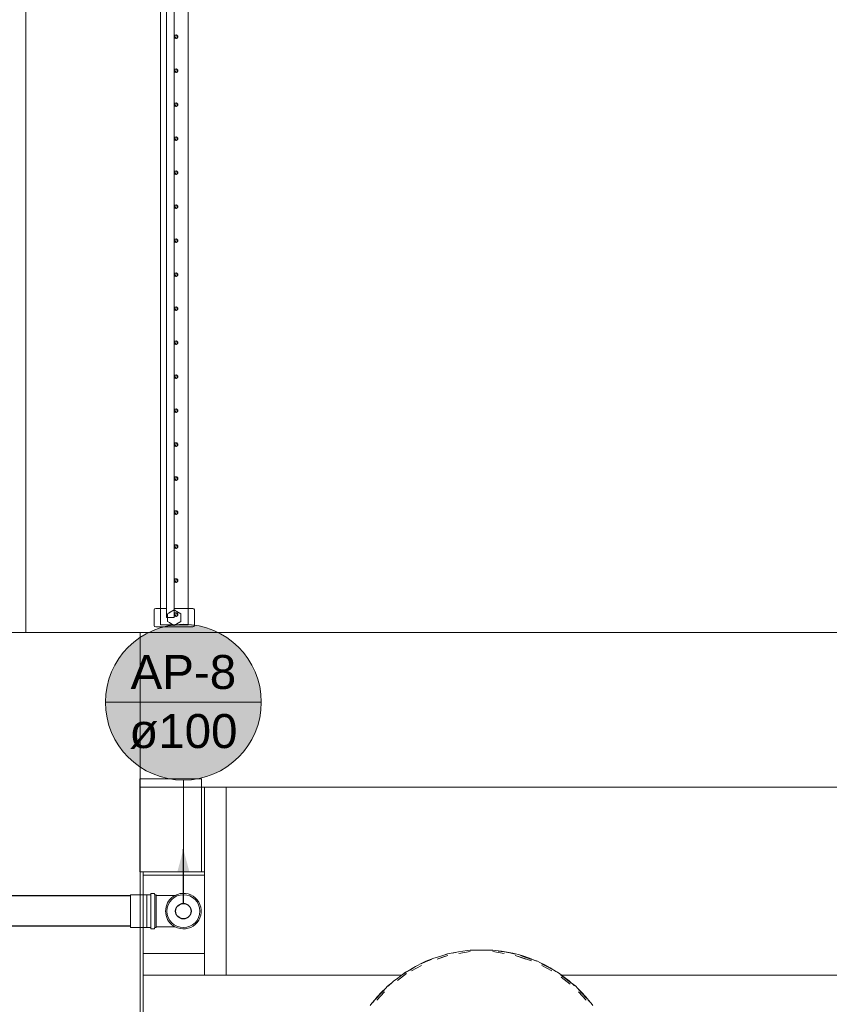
# Model space of a CAD drawing. Header units: millimetres. Extents: x -261 to 187, y -214 to 106.
# Tile 939 of 1056: x -218.67 to -216.05, y 20.35 to 23.55. Entities that reach past the tile are written whole.
import ezdxf

# ---------------------------------------------------------------- set-up
doc = ezdxf.new("R2010")
doc.units = ezdxf.units.MM
doc.header["$LTSCALE"] = 0.005
doc.header["$MEASUREMENT"] = 0
doc.linetypes.add('NULL', pattern=[0])
for name, color, linetype, lineweight in [('AP-Condutos', 4, 'Continuous', 25), ('AP-Indicação coluna', 5, 'Continuous', 13), ('IFC-Corrimão-Contorno', 9, 'Continuous', 5), ('IFC-Elemento de mobília-Contorno', 9, 'Continuous', 5), ('IFC-Laje-Contorno', 9, 'Continuous', 5), ('IFC-Parede padrão-Contorno', 9, 'Continuous', 5), ('IFC-Pilar-Contorno', 9, 'Continuous', 5), ('Simbolos', 5, 'Continuous', 20), ('Simbolos_int', 174, 'Continuous', 5)]:
    doc.layers.add(name, color=color, linetype=linetype, lineweight=lineweight)
doc.styles.add('Arial', font='arial.ttf')

msp = doc.modelspace()

# ---------------------------------------------------------------- hatches: boundary and pattern name
at = {"layer": 'AP-Condutos', "linetype": 'Continuous'}
msp.add_hatch(color=151, dxfattribs=at).paths.add_polyline_path([(-218.1433, 20.8564), (-218.1627, 20.7838), (-218.1238, 20.7838)])
at = {"layer": 'AP-Indicação coluna', "linetype": 'Continuous'}
msp.add_hatch(color=161, dxfattribs=at).paths.add_polyline_path([(-217.8907, 21.3334), (-217.8917, 21.3554), (-217.8946, 21.3772), (-217.8993, 21.3987), (-217.9059, 21.4198), (-217.9144, 21.4401), (-217.9246, 21.4597), (-217.9364, 21.4782), (-217.9498, 21.4957), (-217.9647, 21.512), (-217.9809, 21.5269), (-217.9984, 21.5403), (-218.017, 21.5521), (-218.0366, 21.5623), (-218.0569, 21.5707), (-218.0779, 21.5773), (-218.0994, 21.5821), (-218.1213, 21.585), (-218.1433, 21.586), (-218.1653, 21.585), (-218.1872, 21.5821), (-218.2087, 21.5773), (-218.2297, 21.5707), (-218.25, 21.5623), (-218.2696, 21.5521), (-218.2882, 21.5403), (-218.3057, 21.5269), (-218.3219, 21.512), (-218.3368, 21.4957), (-218.3502, 21.4782), (-218.362, 21.4597), (-218.3722, 21.4401), (-218.3806, 21.4198), (-218.3873, 21.3987), (-218.392, 21.3772), (-218.3949, 21.3554), (-218.3959, 21.3334), (-218.3949, 21.3114), (-218.392, 21.2895), (-218.3873, 21.268), (-218.3806, 21.247), (-218.3722, 21.2266), (-218.362, 21.2071), (-218.3502, 21.1885), (-218.3368, 21.171), (-218.3219, 21.1548), (-218.3057, 21.1399), (-218.2882, 21.1265), (-218.2696, 21.1146), (-218.25, 21.1045), (-218.2297, 21.096), (-218.2087, 21.0894), (-218.1872, 21.0846), (-218.1653, 21.0817), (-218.1433, 21.0808), (-218.1213, 21.0817), (-218.0994, 21.0846), (-218.0779, 21.0894), (-218.0569, 21.096), (-218.0366, 21.1045), (-218.017, 21.1146), (-217.9984, 21.1265), (-217.9809, 21.1399), (-217.9647, 21.1548), (-217.9498, 21.171), (-217.9364, 21.1885), (-217.9246, 21.2071), (-217.9144, 21.2266), (-217.9059, 21.247), (-217.8993, 21.268), (-217.8946, 21.2895), (-217.8917, 21.3114)])

# ---------------------------------------------------------------- linework, layer by layer
at = {"layer": 'AP-Condutos'}
for p, q in [((-218.3147, 20.7051), (-221.9784, 20.7051)), ((-218.3147, 20.6069), (-221.9784, 20.6069))]:
    msp.add_line(p, q, dxfattribs=at)
msp.add_lwpolyline([(-218.1433, 20.681), (-218.1433, 20.8564)], dxfattribs=at)
msp.add_circle((-218.1433, 20.656), 0.025, dxfattribs=at)
at = {"layer": 'AP-Indicação coluna'}
for p, q in [((-218.3959, 21.3334), (-217.8907, 21.3334)), ((-218.1433, 21.0808), (-218.1433, 20.7137))]:
    msp.add_line(p, q, dxfattribs=at)
msp.add_circle((-218.1433, 21.3334), 0.2526, dxfattribs=at)
msp.add_circle((-218.1433, 21.3334), 0.2526, dxfattribs=at)
at = {"layer": 'IFC-Corrimão-Contorno', "lineweight": 5}
for p, q in [((-218.1979, 21.6075), (-218.1979, 25.573)), ((-218.1728, 21.6075), (-218.1728, 25.5951)), ((-218.1728, 23.4911), (-218.1698, 23.4963)), ((-218.1717, 23.4932), (-218.1698, 23.4963)), ((-218.1706, 23.4949), (-218.1668, 23.4971)), ((-218.1698, 23.4963), (-218.1638, 23.4963)), ((-218.1698, 23.4963), (-218.1675, 23.4963)), ((-218.1675, 23.4963), (-218.1638, 23.4963)), ((-218.1668, 23.4971), (-218.1621, 23.4889)), ((-218.1668, 23.4971), (-218.163, 23.4949)), ((-218.1638, 23.4963), (-218.1608, 23.4911)), ((-218.1638, 23.4963), (-218.162, 23.4932)), ((-218.1728, 23.4911), (-218.1717, 23.4932)), ((-218.1728, 23.4911), (-218.1698, 23.4859)), ((-218.1728, 23.4911), (-218.171, 23.4879)), ((-218.172, 23.4941), (-218.1706, 23.4949)), ((-218.172, 23.4941), (-218.1716, 23.4933)), ((-218.172, 23.4925), (-218.172, 23.4941)), ((-218.172, 23.4897), (-218.172, 23.4925)), ((-218.172, 23.4881), (-218.172, 23.4897)), ((-218.172, 23.4881), (-218.1706, 23.4873)), ((-218.1716, 23.4933), (-218.1668, 23.4851)), ((-218.171, 23.4879), (-218.1698, 23.4859)), ((-218.1706, 23.4873), (-218.1668, 23.4851)), ((-218.1698, 23.4859), (-218.1638, 23.4859)), ((-218.1698, 23.4859), (-218.1675, 23.4859)), ((-218.1675, 23.4859), (-218.1638, 23.4859)), ((-218.1668, 23.4851), (-218.163, 23.4873)), ((-218.1638, 23.4859), (-218.1627, 23.4879)), ((-218.163, 23.4949), (-218.1616, 23.4941)), ((-218.163, 23.4873), (-218.1616, 23.4881)), ((-218.1627, 23.4879), (-218.1608, 23.4911)), ((-218.1621, 23.4889), (-218.1616, 23.4881)), ((-218.162, 23.4932), (-218.1608, 23.4911)), ((-218.1616, 23.4925), (-218.1616, 23.4941)), ((-218.1616, 23.4897), (-218.1616, 23.4925)), ((-218.1616, 23.4881), (-218.1616, 23.4897)), ((-218.1728, 23.3809), (-218.1698, 23.3861)), ((-218.1728, 23.3809), (-218.1717, 23.3829)), ((-218.1728, 23.3809), (-218.1698, 23.3757)), ((-218.1728, 23.3809), (-218.171, 23.3777)), ((-218.172, 23.3839), (-218.1706, 23.3847)), ((-218.172, 23.3839), (-218.1716, 23.3831)), ((-218.172, 23.3823), (-218.172, 23.3839)), ((-218.172, 23.3795), (-218.172, 23.3823)), ((-218.172, 23.3779), (-218.172, 23.3795)), ((-218.172, 23.3779), (-218.1706, 23.3771)), ((-218.1717, 23.3829), (-218.1698, 23.3861)), ((-218.1716, 23.3831), (-218.1668, 23.3749)), ((-218.171, 23.3777), (-218.1698, 23.3757)), ((-218.1706, 23.3847), (-218.1668, 23.3869)), ((-218.1706, 23.3771), (-218.1668, 23.3749)), ((-218.1698, 23.3861), (-218.1638, 23.3861)), ((-218.1698, 23.3861), (-218.1675, 23.3861)), ((-218.1698, 23.3757), (-218.1638, 23.3757)), ((-218.1698, 23.3757), (-218.1675, 23.3757)), ((-218.1675, 23.3861), (-218.1638, 23.3861)), ((-218.1675, 23.3757), (-218.1638, 23.3757)), ((-218.1668, 23.3869), (-218.1621, 23.3787)), ((-218.1668, 23.3869), (-218.163, 23.3847)), ((-218.1668, 23.3749), (-218.163, 23.3771)), ((-218.1638, 23.3861), (-218.1608, 23.3809)), ((-218.1638, 23.3861), (-218.162, 23.3829)), ((-218.1638, 23.3757), (-218.1627, 23.3777)), ((-218.163, 23.3847), (-218.1616, 23.3839)), ((-218.163, 23.3771), (-218.1616, 23.3779)), ((-218.1627, 23.3777), (-218.1608, 23.3809)), ((-218.1621, 23.3787), (-218.1616, 23.3779)), ((-218.162, 23.3829), (-218.1608, 23.3809)), ((-218.1616, 23.3823), (-218.1616, 23.3839)), ((-218.1616, 23.3795), (-218.1616, 23.3823)), ((-218.1616, 23.3779), (-218.1616, 23.3795)), ((-218.1728, 23.2707), (-218.1698, 23.2759)), ((-218.1728, 23.2707), (-218.1717, 23.2727)), ((-218.172, 23.2737), (-218.1706, 23.2745)), ((-218.172, 23.2737), (-218.1716, 23.2729)), ((-218.172, 23.2721), (-218.172, 23.2737)), ((-218.172, 23.2693), (-218.172, 23.2721)), ((-218.1717, 23.2727), (-218.1698, 23.2759)), ((-218.1716, 23.2729), (-218.1668, 23.2647)), ((-218.1706, 23.2745), (-218.1668, 23.2767)), ((-218.1698, 23.2759), (-218.1638, 23.2759)), ((-218.1698, 23.2759), (-218.1675, 23.2759)), ((-218.1675, 23.2759), (-218.1638, 23.2759)), ((-218.1668, 23.2767), (-218.1621, 23.2685)), ((-218.1668, 23.2767), (-218.163, 23.2745)), ((-218.1638, 23.2759), (-218.1608, 23.2707)), ((-218.1638, 23.2759), (-218.162, 23.2727)), ((-218.163, 23.2745), (-218.1616, 23.2737)), ((-218.162, 23.2727), (-218.1608, 23.2707)), ((-218.1616, 23.2721), (-218.1616, 23.2737)), ((-218.1616, 23.2693), (-218.1616, 23.2721)), ((-218.1728, 23.2707), (-218.1698, 23.2655)), ((-218.1728, 23.2707), (-218.171, 23.2675)), ((-218.172, 23.2677), (-218.172, 23.2693)), ((-218.172, 23.2677), (-218.1706, 23.2669)), ((-218.171, 23.2675), (-218.1698, 23.2655)), ((-218.1706, 23.2669), (-218.1668, 23.2647)), ((-218.1698, 23.2655), (-218.1638, 23.2655)), ((-218.1698, 23.2655), (-218.1675, 23.2655)), ((-218.1675, 23.2655), (-218.1638, 23.2655)), ((-218.1668, 23.2647), (-218.163, 23.2669)), ((-218.1638, 23.2655), (-218.1627, 23.2675)), ((-218.163, 23.2669), (-218.1616, 23.2677)), ((-218.1627, 23.2674), (-218.1608, 23.2707)), ((-218.1627, 23.2674), (-218.1621, 23.2684)), ((-218.1621, 23.2685), (-218.1616, 23.2677)), ((-218.1616, 23.2677), (-218.1616, 23.2693)), ((-218.1728, 23.1605), (-218.1698, 23.1657)), ((-218.1728, 23.1605), (-218.1717, 23.1625)), ((-218.1728, 23.1605), (-218.1698, 23.1553)), ((-218.1728, 23.1605), (-218.171, 23.1573)), ((-218.172, 23.1635), (-218.1706, 23.1643)), ((-218.172, 23.1635), (-218.1716, 23.1627)), ((-218.172, 23.1619), (-218.172, 23.1635)), ((-218.172, 23.1591), (-218.172, 23.1619)), ((-218.172, 23.1575), (-218.172, 23.1591)), ((-218.172, 23.1575), (-218.1706, 23.1567)), ((-218.1717, 23.1625), (-218.1698, 23.1657)), ((-218.1716, 23.1627), (-218.1668, 23.1545)), ((-218.171, 23.1573), (-218.1698, 23.1553)), ((-218.1706, 23.1643), (-218.1668, 23.1665)), ((-218.1706, 23.1567), (-218.1668, 23.1545)), ((-218.1698, 23.1657), (-218.1638, 23.1657)), ((-218.1698, 23.1657), (-218.1675, 23.1657)), ((-218.1698, 23.1553), (-218.1638, 23.1553)), ((-218.1698, 23.1553), (-218.1675, 23.1553)), ((-218.1675, 23.1657), (-218.1638, 23.1657)), ((-218.1675, 23.1553), (-218.1638, 23.1553)), ((-218.1668, 23.1665), (-218.1621, 23.1583)), ((-218.1668, 23.1665), (-218.163, 23.1643)), ((-218.1668, 23.1545), (-218.163, 23.1567)), ((-218.1638, 23.1657), (-218.1608, 23.1605)), ((-218.1638, 23.1657), (-218.162, 23.1625)), ((-218.1638, 23.1553), (-218.1627, 23.1573)), ((-218.163, 23.1643), (-218.1616, 23.1635)), ((-218.163, 23.1567), (-218.1616, 23.1575)), ((-218.1627, 23.1572), (-218.1608, 23.1605)), ((-218.1621, 23.1583), (-218.1616, 23.1575)), ((-218.162, 23.1625), (-218.1608, 23.1605)), ((-218.1616, 23.1619), (-218.1616, 23.1635)), ((-218.1616, 23.1591), (-218.1616, 23.1619)), ((-218.1616, 23.1575), (-218.1616, 23.1591)), ((-218.1728, 23.0503), (-218.1698, 23.0555)), ((-218.1728, 23.0503), (-218.1717, 23.0523)), ((-218.1728, 23.0503), (-218.1698, 23.0451)), ((-218.1728, 23.0503), (-218.171, 23.0471)), ((-218.172, 23.0533), (-218.1706, 23.0541)), ((-218.172, 23.0533), (-218.1716, 23.0525)), ((-218.172, 23.0517), (-218.172, 23.0533)), ((-218.172, 23.0489), (-218.172, 23.0517)), ((-218.172, 23.0473), (-218.172, 23.0489)), ((-218.1717, 23.0523), (-218.1698, 23.0555)), ((-218.1716, 23.0525), (-218.1668, 23.0443)), ((-218.1706, 23.0541), (-218.1668, 23.0563)), ((-218.1698, 23.0555), (-218.1638, 23.0555)), ((-218.1698, 23.0555), (-218.1675, 23.0555)), ((-218.1675, 23.0555), (-218.1638, 23.0555)), ((-218.1668, 23.0563), (-218.1621, 23.0481)), ((-218.1668, 23.0563), (-218.163, 23.0541)), ((-218.1638, 23.0555), (-218.1608, 23.0503)), ((-218.1638, 23.0555), (-218.162, 23.0523)), ((-218.163, 23.0541), (-218.1616, 23.0533)), ((-218.1627, 23.047), (-218.1608, 23.0503)), ((-218.162, 23.0523), (-218.1608, 23.0503)), ((-218.1616, 23.0517), (-218.1616, 23.0533)), ((-218.1616, 23.0489), (-218.1616, 23.0517)), ((-218.1616, 23.0473), (-218.1616, 23.0489)), ((-218.172, 23.0473), (-218.1706, 23.0465)), ((-218.171, 23.0471), (-218.1698, 23.0451)), ((-218.1706, 23.0465), (-218.1668, 23.0443)), ((-218.1698, 23.0451), (-218.1638, 23.0451)), ((-218.1698, 23.0451), (-218.1675, 23.0451)), ((-218.1675, 23.0451), (-218.1638, 23.0451)), ((-218.1668, 23.0443), (-218.163, 23.0465)), ((-218.1638, 23.0451), (-218.1627, 23.0471)), ((-218.163, 23.0465), (-218.1616, 23.0473)), ((-218.1627, 23.047), (-218.1621, 23.048)), ((-218.1621, 23.0481), (-218.1616, 23.0473)), ((-218.1728, 22.9401), (-218.1698, 22.9453)), ((-218.1728, 22.9401), (-218.1717, 22.9421)), ((-218.1728, 22.9401), (-218.1698, 22.9349)), ((-218.1728, 22.9401), (-218.171, 22.9369)), ((-218.172, 22.9431), (-218.1706, 22.9439)), ((-218.172, 22.9431), (-218.1716, 22.9423)), ((-218.172, 22.9415), (-218.172, 22.9431)), ((-218.172, 22.9387), (-218.172, 22.9415)), ((-218.172, 22.9371), (-218.172, 22.9387)), ((-218.172, 22.9371), (-218.1706, 22.9363)), ((-218.1717, 22.9421), (-218.1698, 22.9453)), ((-218.1716, 22.9423), (-218.1668, 22.9341)), ((-218.171, 22.9369), (-218.1698, 22.9349)), ((-218.1706, 22.9439), (-218.1668, 22.9461)), ((-218.1706, 22.9363), (-218.1668, 22.9341)), ((-218.1698, 22.9453), (-218.1638, 22.9453)), ((-218.1698, 22.9453), (-218.1675, 22.9453)), ((-218.1698, 22.9349), (-218.1638, 22.9349)), ((-218.1698, 22.9349), (-218.1675, 22.9349)), ((-218.1675, 22.9453), (-218.1638, 22.9453)), ((-218.1675, 22.9349), (-218.1638, 22.9349)), ((-218.1668, 22.9461), (-218.1621, 22.9379)), ((-218.1668, 22.9461), (-218.163, 22.9439)), ((-218.1668, 22.9341), (-218.163, 22.9363)), ((-218.1638, 22.9453), (-218.1608, 22.9401)), ((-218.1638, 22.9453), (-218.162, 22.9421)), ((-218.1638, 22.9349), (-218.1627, 22.9369)), ((-218.163, 22.9439), (-218.1616, 22.9431)), ((-218.163, 22.9363), (-218.1616, 22.9371)), ((-218.1627, 22.9368), (-218.1608, 22.9401)), ((-218.1621, 22.9379), (-218.1616, 22.9371)), ((-218.162, 22.9421), (-218.1608, 22.9401)), ((-218.1616, 22.9415), (-218.1616, 22.9431)), ((-218.1616, 22.9387), (-218.1616, 22.9415)), ((-218.1616, 22.9371), (-218.1616, 22.9387)), ((-218.1728, 22.8299), (-218.1698, 22.8351)), ((-218.1728, 22.8299), (-218.1717, 22.8319)), ((-218.1728, 22.8299), (-218.1698, 22.8247)), ((-218.1728, 22.8299), (-218.171, 22.8267)), ((-218.172, 22.8329), (-218.1706, 22.8337)), ((-218.172, 22.8329), (-218.1716, 22.8321)), ((-218.172, 22.8313), (-218.172, 22.8329)), ((-218.172, 22.8285), (-218.172, 22.8313)), ((-218.172, 22.8269), (-218.172, 22.8285)), ((-218.172, 22.8269), (-218.1706, 22.8261)), ((-218.1717, 22.8319), (-218.1698, 22.8351)), ((-218.1716, 22.8321), (-218.1668, 22.8239)), ((-218.171, 22.8267), (-218.1698, 22.8247)), ((-218.1706, 22.8337), (-218.1668, 22.8359)), ((-218.1706, 22.8261), (-218.1668, 22.8239)), ((-218.1698, 22.8351), (-218.1638, 22.8351)), ((-218.1698, 22.8351), (-218.1675, 22.8351)), ((-218.1675, 22.8351), (-218.1638, 22.8351)), ((-218.1668, 22.8359), (-218.1621, 22.8277)), ((-218.1668, 22.8359), (-218.163, 22.8337)), ((-218.1668, 22.8239), (-218.163, 22.8261)), ((-218.1638, 22.8351), (-218.1608, 22.8299)), ((-218.1638, 22.8351), (-218.162, 22.8319)), ((-218.1638, 22.8247), (-218.1627, 22.8267)), ((-218.163, 22.8337), (-218.1616, 22.8329)), ((-218.163, 22.8261), (-218.1621, 22.8276)), ((-218.163, 22.8261), (-218.1616, 22.8269)), ((-218.1627, 22.8266), (-218.1608, 22.8299)), ((-218.1621, 22.8277), (-218.1616, 22.8269)), ((-218.162, 22.8319), (-218.1608, 22.8299)), ((-218.1616, 22.8313), (-218.1616, 22.8329)), ((-218.1616, 22.8285), (-218.1616, 22.8313)), ((-218.1616, 22.8269), (-218.1616, 22.8285)), ((-218.1698, 22.8247), (-218.1638, 22.8247)), ((-218.1698, 22.8247), (-218.1675, 22.8247)), ((-218.1675, 22.8247), (-218.1638, 22.8247)), ((-218.1728, 22.7197), (-218.1698, 22.7249)), ((-218.1728, 22.7197), (-218.1717, 22.7217)), ((-218.1728, 22.7197), (-218.1698, 22.7145)), ((-218.1728, 22.7197), (-218.171, 22.7165)), ((-218.172, 22.7227), (-218.1706, 22.7235)), ((-218.172, 22.7227), (-218.1716, 22.7219)), ((-218.172, 22.7211), (-218.172, 22.7227)), ((-218.172, 22.7183), (-218.172, 22.7211)), ((-218.172, 22.7167), (-218.172, 22.7183)), ((-218.172, 22.7167), (-218.1706, 22.7158)), ((-218.1717, 22.7217), (-218.1698, 22.7249)), ((-218.1716, 22.7219), (-218.1668, 22.7136)), ((-218.171, 22.7165), (-218.1698, 22.7145)), ((-218.1706, 22.7235), (-218.1668, 22.7257)), ((-218.1706, 22.7158), (-218.1668, 22.7136)), ((-218.1698, 22.7249), (-218.1638, 22.7249)), ((-218.1698, 22.7249), (-218.1675, 22.7249)), ((-218.1698, 22.7145), (-218.1638, 22.7145)), ((-218.1698, 22.7145), (-218.1675, 22.7145)), ((-218.1675, 22.7249), (-218.1638, 22.7249)), ((-218.1675, 22.7145), (-218.1638, 22.7145)), ((-218.1668, 22.7257), (-218.1621, 22.7175)), ((-218.1668, 22.7257), (-218.163, 22.7235)), ((-218.1668, 22.7136), (-218.163, 22.7158)), ((-218.1638, 22.7249), (-218.1608, 22.7197)), ((-218.1638, 22.7249), (-218.162, 22.7217)), ((-218.1638, 22.7145), (-218.1627, 22.7165)), ((-218.163, 22.7235), (-218.1616, 22.7227)), ((-218.163, 22.7158), (-218.1616, 22.7167)), ((-218.1627, 22.7164), (-218.1608, 22.7197)), ((-218.1621, 22.7175), (-218.1616, 22.7167)), ((-218.162, 22.7217), (-218.1608, 22.7197)), ((-218.1616, 22.7211), (-218.1616, 22.7227)), ((-218.1616, 22.7183), (-218.1616, 22.7211)), ((-218.1616, 22.7167), (-218.1616, 22.7183)), ((-218.1728, 22.6095), (-218.1698, 22.6147)), ((-218.1728, 22.6095), (-218.1717, 22.6115)), ((-218.1728, 22.6095), (-218.1698, 22.6042)), ((-218.1728, 22.6095), (-218.171, 22.6063)), ((-218.172, 22.6125), (-218.1706, 22.6133)), ((-218.172, 22.6125), (-218.1716, 22.6117)), ((-218.172, 22.6108), (-218.172, 22.6125)), ((-218.172, 22.6081), (-218.172, 22.6108)), ((-218.172, 22.6064), (-218.172, 22.6081)), ((-218.172, 22.6064), (-218.1706, 22.6056)), ((-218.1717, 22.6115), (-218.1698, 22.6147)), ((-218.1716, 22.6116), (-218.1668, 22.6034)), ((-218.171, 22.6063), (-218.1698, 22.6042)), ((-218.1706, 22.6133), (-218.1668, 22.6155)), ((-218.1706, 22.6056), (-218.1668, 22.6034)), ((-218.1698, 22.6147), (-218.1638, 22.6147)), ((-218.1698, 22.6147), (-218.1675, 22.6147)), ((-218.1698, 22.6042), (-218.1638, 22.6042)), ((-218.1698, 22.6042), (-218.1675, 22.6042)), ((-218.1675, 22.6147), (-218.1638, 22.6147)), ((-218.1675, 22.6042), (-218.1638, 22.6042)), ((-218.1668, 22.6155), (-218.1621, 22.6073)), ((-218.1668, 22.6155), (-218.163, 22.6133)), ((-218.1668, 22.6034), (-218.163, 22.6056)), ((-218.1638, 22.6147), (-218.1608, 22.6095)), ((-218.1638, 22.6147), (-218.162, 22.6115)), ((-218.1638, 22.6042), (-218.1627, 22.6063)), ((-218.163, 22.6133), (-218.1616, 22.6125)), ((-218.163, 22.6056), (-218.1616, 22.6064)), ((-218.1627, 22.6062), (-218.1608, 22.6095)), ((-218.1621, 22.6073), (-218.1616, 22.6064)), ((-218.162, 22.6115), (-218.1608, 22.6095)), ((-218.1616, 22.6108), (-218.1616, 22.6125)), ((-218.1616, 22.6081), (-218.1616, 22.6108)), ((-218.1616, 22.6064), (-218.1616, 22.6081)), ((-218.1728, 22.4992), (-218.1698, 22.5044)), ((-218.1728, 22.4992), (-218.1717, 22.5013)), ((-218.1728, 22.4992), (-218.1698, 22.494)), ((-218.1728, 22.4992), (-218.171, 22.4961)), ((-218.172, 22.5022), (-218.1706, 22.5031)), ((-218.172, 22.5022), (-218.1716, 22.5014)), ((-218.172, 22.5006), (-218.172, 22.5022)), ((-218.172, 22.4978), (-218.172, 22.5006)), ((-218.172, 22.4962), (-218.172, 22.4978)), ((-218.172, 22.4962), (-218.1706, 22.4954)), ((-218.1717, 22.5013), (-218.1698, 22.5044)), ((-218.1716, 22.5014), (-218.1668, 22.4932)), ((-218.171, 22.4961), (-218.1698, 22.494)), ((-218.1706, 22.5031), (-218.1668, 22.5053)), ((-218.1706, 22.4954), (-218.1668, 22.4932)), ((-218.1698, 22.5044), (-218.1638, 22.5044)), ((-218.1698, 22.5044), (-218.1675, 22.5044)), ((-218.1698, 22.494), (-218.1638, 22.494)), ((-218.1698, 22.494), (-218.1675, 22.494)), ((-218.1675, 22.5044), (-218.1638, 22.5044)), ((-218.1675, 22.494), (-218.1638, 22.494)), ((-218.1668, 22.5053), (-218.1621, 22.497)), ((-218.1668, 22.5053), (-218.163, 22.5031)), ((-218.1668, 22.4932), (-218.163, 22.4954)), ((-218.1638, 22.5044), (-218.1608, 22.4992)), ((-218.1638, 22.5044), (-218.162, 22.5013)), ((-218.1638, 22.494), (-218.1627, 22.4961)), ((-218.163, 22.5031), (-218.1616, 22.5022)), ((-218.163, 22.4954), (-218.1616, 22.4962)), ((-218.1627, 22.496), (-218.1608, 22.4992)), ((-218.1621, 22.497), (-218.1616, 22.4962)), ((-218.162, 22.5013), (-218.1608, 22.4992)), ((-218.1616, 22.5006), (-218.1616, 22.5022)), ((-218.1616, 22.4978), (-218.1616, 22.5006)), ((-218.1616, 22.4962), (-218.1616, 22.4978)), ((-218.1728, 22.389), (-218.1698, 22.3942)), ((-218.1728, 22.389), (-218.1717, 22.3911)), ((-218.1728, 22.389), (-218.1698, 22.3838)), ((-218.1728, 22.389), (-218.171, 22.3859)), ((-218.172, 22.392), (-218.1706, 22.3928)), ((-218.172, 22.392), (-218.1716, 22.3912)), ((-218.172, 22.3904), (-218.172, 22.392)), ((-218.172, 22.3876), (-218.172, 22.3904)), ((-218.172, 22.386), (-218.172, 22.3876)), ((-218.172, 22.386), (-218.1706, 22.3852)), ((-218.1717, 22.3911), (-218.1698, 22.3942)), ((-218.1716, 22.3912), (-218.1668, 22.383)), ((-218.171, 22.3859), (-218.1698, 22.3838)), ((-218.1706, 22.3928), (-218.1668, 22.395)), ((-218.1706, 22.3852), (-218.1668, 22.383)), ((-218.1698, 22.3942), (-218.1638, 22.3942)), ((-218.1698, 22.3942), (-218.1675, 22.3942)), ((-218.1698, 22.3838), (-218.1638, 22.3838)), ((-218.1698, 22.3838), (-218.1675, 22.3838)), ((-218.1675, 22.3942), (-218.1638, 22.3942)), ((-218.1675, 22.3838), (-218.1638, 22.3838)), ((-218.1668, 22.395), (-218.1621, 22.3868)), ((-218.1668, 22.395), (-218.163, 22.3928)), ((-218.1668, 22.383), (-218.163, 22.3852)), ((-218.1638, 22.3942), (-218.1608, 22.389)), ((-218.1638, 22.3942), (-218.162, 22.3911)), ((-218.1638, 22.3838), (-218.1627, 22.3859)), ((-218.163, 22.3928), (-218.1616, 22.392)), ((-218.163, 22.3852), (-218.1616, 22.386)), ((-218.1627, 22.3858), (-218.1608, 22.389)), ((-218.1627, 22.3858), (-218.1621, 22.3867)), ((-218.1621, 22.3868), (-218.1616, 22.386)), ((-218.162, 22.3911), (-218.1608, 22.389)), ((-218.1616, 22.3904), (-218.1616, 22.392)), ((-218.1616, 22.3876), (-218.1616, 22.3904)), ((-218.1616, 22.386), (-218.1616, 22.3876)), ((-218.1728, 22.2788), (-218.1698, 22.284)), ((-218.172, 22.2818), (-218.1706, 22.2826)), ((-218.1717, 22.2808), (-218.1698, 22.284)), ((-218.1706, 22.2826), (-218.1668, 22.2848)), ((-218.1698, 22.284), (-218.1638, 22.284)), ((-218.1698, 22.284), (-218.1675, 22.284)), ((-218.1675, 22.284), (-218.1638, 22.284)), ((-218.1668, 22.2848), (-218.1621, 22.2766)), ((-218.1668, 22.2848), (-218.163, 22.2826)), ((-218.1638, 22.284), (-218.1608, 22.2788)), ((-218.1638, 22.284), (-218.162, 22.2808)), ((-218.163, 22.2826), (-218.1616, 22.2818)), ((-218.1728, 22.2788), (-218.1717, 22.2808)), ((-218.1728, 22.2788), (-218.1698, 22.2736)), ((-218.1728, 22.2788), (-218.171, 22.2756)), ((-218.172, 22.2818), (-218.1716, 22.281)), ((-218.172, 22.2802), (-218.172, 22.2818)), ((-218.172, 22.2774), (-218.172, 22.2802)), ((-218.172, 22.2758), (-218.172, 22.2774)), ((-218.172, 22.2758), (-218.1706, 22.275)), ((-218.1716, 22.281), (-218.1668, 22.2728)), ((-218.171, 22.2756), (-218.1698, 22.2736)), ((-218.1706, 22.275), (-218.1668, 22.2728)), ((-218.1698, 22.2736), (-218.1638, 22.2736)), ((-218.1698, 22.2736), (-218.1675, 22.2736)), ((-218.1675, 22.2736), (-218.1638, 22.2736)), ((-218.1668, 22.2728), (-218.163, 22.275)), ((-218.1638, 22.2736), (-218.1627, 22.2756)), ((-218.163, 22.275), (-218.1616, 22.2758)), ((-218.1627, 22.2756), (-218.1608, 22.2788)), ((-218.1621, 22.2766), (-218.1616, 22.2758)), ((-218.162, 22.2808), (-218.1608, 22.2788)), ((-218.1616, 22.2802), (-218.1616, 22.2818)), ((-218.1616, 22.2774), (-218.1616, 22.2802)), ((-218.1616, 22.2758), (-218.1616, 22.2774)), ((-218.1728, 22.1686), (-218.1698, 22.1738)), ((-218.1728, 22.1686), (-218.1717, 22.1706)), ((-218.1728, 22.1686), (-218.1698, 22.1634)), ((-218.1728, 22.1686), (-218.171, 22.1654)), ((-218.172, 22.1716), (-218.1706, 22.1724)), ((-218.172, 22.1716), (-218.1716, 22.1708)), ((-218.172, 22.17), (-218.172, 22.1716)), ((-218.172, 22.1672), (-218.172, 22.17)), ((-218.172, 22.1656), (-218.172, 22.1672)), ((-218.172, 22.1656), (-218.1706, 22.1648)), ((-218.1717, 22.1706), (-218.1698, 22.1738)), ((-218.1716, 22.1708), (-218.1668, 22.1626)), ((-218.171, 22.1654), (-218.1698, 22.1634)), ((-218.1706, 22.1724), (-218.1668, 22.1746)), ((-218.1706, 22.1648), (-218.1668, 22.1626)), ((-218.1698, 22.1738), (-218.1638, 22.1738)), ((-218.1698, 22.1738), (-218.1675, 22.1738)), ((-218.1698, 22.1634), (-218.1638, 22.1634)), ((-218.1698, 22.1634), (-218.1675, 22.1634)), ((-218.1675, 22.1738), (-218.1638, 22.1738)), ((-218.1675, 22.1634), (-218.1638, 22.1634)), ((-218.1668, 22.1746), (-218.1621, 22.1664)), ((-218.1668, 22.1746), (-218.163, 22.1724)), ((-218.1668, 22.1626), (-218.163, 22.1648)), ((-218.1638, 22.1738), (-218.1608, 22.1686)), ((-218.1638, 22.1738), (-218.162, 22.1706)), ((-218.1638, 22.1634), (-218.1627, 22.1654)), ((-218.163, 22.1724), (-218.1616, 22.1716)), ((-218.163, 22.1648), (-218.1616, 22.1656)), ((-218.1627, 22.1653), (-218.1608, 22.1686)), ((-218.1621, 22.1664), (-218.1616, 22.1656)), ((-218.162, 22.1706), (-218.1608, 22.1686)), ((-218.1616, 22.17), (-218.1616, 22.1716)), ((-218.1616, 22.1672), (-218.1616, 22.17)), ((-218.1616, 22.1656), (-218.1616, 22.1672)), ((-218.1728, 22.0584), (-218.1698, 22.0636)), ((-218.1728, 22.0584), (-218.1717, 22.0604)), ((-218.172, 22.0614), (-218.1706, 22.0622)), ((-218.172, 22.0614), (-218.1716, 22.0606)), ((-218.172, 22.0598), (-218.172, 22.0614)), ((-218.172, 22.057), (-218.172, 22.0598)), ((-218.1717, 22.0604), (-218.1698, 22.0636)), ((-218.1716, 22.0606), (-218.1668, 22.0524)), ((-218.1706, 22.0622), (-218.1668, 22.0644)), ((-218.1698, 22.0636), (-218.1638, 22.0636)), ((-218.1698, 22.0636), (-218.1675, 22.0636)), ((-218.1675, 22.0636), (-218.1638, 22.0636)), ((-218.1668, 22.0644), (-218.1621, 22.0562)), ((-218.1668, 22.0644), (-218.163, 22.0622)), ((-218.1638, 22.0636), (-218.1608, 22.0584)), ((-218.1638, 22.0636), (-218.162, 22.0604)), ((-218.163, 22.0622), (-218.1616, 22.0614)), ((-218.162, 22.0604), (-218.1608, 22.0584)), ((-218.1616, 22.0598), (-218.1616, 22.0614)), ((-218.1616, 22.057), (-218.1616, 22.0598)), ((-218.1728, 22.0584), (-218.1698, 22.0532)), ((-218.1728, 22.0584), (-218.171, 22.0552)), ((-218.172, 22.0554), (-218.172, 22.057)), ((-218.172, 22.0554), (-218.1706, 22.0546)), ((-218.171, 22.0552), (-218.1698, 22.0532)), ((-218.1706, 22.0546), (-218.1668, 22.0524)), ((-218.1698, 22.0532), (-218.1638, 22.0532)), ((-218.1698, 22.0532), (-218.1675, 22.0532)), ((-218.1675, 22.0532), (-218.1638, 22.0532)), ((-218.1668, 22.0524), (-218.163, 22.0546)), ((-218.1638, 22.0532), (-218.1627, 22.0552)), ((-218.163, 22.0546), (-218.1616, 22.0554)), ((-218.1627, 22.0551), (-218.1608, 22.0584)), ((-218.1627, 22.0551), (-218.1621, 22.0561)), ((-218.1621, 22.0562), (-218.1616, 22.0554)), ((-218.1616, 22.0554), (-218.1616, 22.057)), ((-218.1728, 21.9482), (-218.1698, 21.9534)), ((-218.1728, 21.9482), (-218.1717, 21.9502)), ((-218.1728, 21.9482), (-218.1698, 21.943)), ((-218.1728, 21.9482), (-218.171, 21.945)), ((-218.172, 21.9512), (-218.1706, 21.952)), ((-218.172, 21.9512), (-218.1716, 21.9504)), ((-218.172, 21.9496), (-218.172, 21.9512)), ((-218.172, 21.9468), (-218.172, 21.9496)), ((-218.172, 21.9452), (-218.172, 21.9468)), ((-218.172, 21.9452), (-218.1706, 21.9444)), ((-218.1717, 21.9502), (-218.1698, 21.9534)), ((-218.1716, 21.9504), (-218.1668, 21.9422)), ((-218.171, 21.945), (-218.1698, 21.943)), ((-218.1706, 21.952), (-218.1668, 21.9542)), ((-218.1706, 21.9444), (-218.1668, 21.9422)), ((-218.1698, 21.9534), (-218.1638, 21.9534)), ((-218.1698, 21.9534), (-218.1675, 21.9534)), ((-218.1698, 21.943), (-218.1638, 21.943)), ((-218.1698, 21.943), (-218.1675, 21.943)), ((-218.1675, 21.9534), (-218.1638, 21.9534)), ((-218.1675, 21.943), (-218.1638, 21.943)), ((-218.1668, 21.9542), (-218.1621, 21.946)), ((-218.1668, 21.9542), (-218.163, 21.952)), ((-218.1668, 21.9422), (-218.163, 21.9444)), ((-218.1638, 21.9534), (-218.1608, 21.9482)), ((-218.1638, 21.9534), (-218.162, 21.9502)), ((-218.1638, 21.943), (-218.1627, 21.945)), ((-218.163, 21.952), (-218.1616, 21.9512)), ((-218.163, 21.9444), (-218.1616, 21.9452)), ((-218.1627, 21.9449), (-218.1608, 21.9482)), ((-218.1621, 21.946), (-218.1616, 21.9452)), ((-218.162, 21.9502), (-218.1608, 21.9482)), ((-218.1616, 21.9496), (-218.1616, 21.9512)), ((-218.1616, 21.9468), (-218.1616, 21.9496)), ((-218.1616, 21.9452), (-218.1616, 21.9468)), ((-218.1728, 21.838), (-218.1698, 21.8432)), ((-218.1728, 21.838), (-218.1717, 21.84)), ((-218.1728, 21.838), (-218.1698, 21.8328)), ((-218.1728, 21.838), (-218.171, 21.8348)), ((-218.172, 21.841), (-218.1706, 21.8418)), ((-218.172, 21.841), (-218.1716, 21.8402)), ((-218.172, 21.8394), (-218.172, 21.841)), ((-218.172, 21.8366), (-218.172, 21.8394)), ((-218.172, 21.835), (-218.172, 21.8366)), ((-218.1717, 21.84), (-218.1698, 21.8432)), ((-218.1716, 21.8402), (-218.1668, 21.832)), ((-218.1706, 21.8418), (-218.1668, 21.844)), ((-218.1698, 21.8432), (-218.1638, 21.8432)), ((-218.1698, 21.8432), (-218.1675, 21.8432)), ((-218.1675, 21.8432), (-218.1638, 21.8432)), ((-218.1668, 21.844), (-218.1621, 21.8358)), ((-218.1668, 21.844), (-218.163, 21.8418)), ((-218.1638, 21.8432), (-218.1608, 21.838)), ((-218.1638, 21.8432), (-218.162, 21.84)), ((-218.163, 21.8418), (-218.1616, 21.841)), ((-218.1627, 21.8347), (-218.1608, 21.838)), ((-218.1621, 21.8358), (-218.1616, 21.835)), ((-218.162, 21.84), (-218.1608, 21.838)), ((-218.1616, 21.8394), (-218.1616, 21.841)), ((-218.1616, 21.8366), (-218.1616, 21.8394)), ((-218.1616, 21.835), (-218.1616, 21.8366)), ((-218.172, 21.835), (-218.1706, 21.8342)), ((-218.171, 21.8348), (-218.1698, 21.8328)), ((-218.1706, 21.8342), (-218.1668, 21.832)), ((-218.1698, 21.8328), (-218.1638, 21.8328)), ((-218.1698, 21.8328), (-218.1675, 21.8328)), ((-218.1675, 21.8328), (-218.1638, 21.8328)), ((-218.1668, 21.832), (-218.163, 21.8342)), ((-218.1638, 21.8328), (-218.1627, 21.8348)), ((-218.163, 21.8342), (-218.1616, 21.835)), ((-218.1728, 21.7278), (-218.1698, 21.733)), ((-218.1728, 21.7278), (-218.1717, 21.7298)), ((-218.1728, 21.7278), (-218.1698, 21.7226)), ((-218.1728, 21.7278), (-218.171, 21.7246)), ((-218.172, 21.7308), (-218.1706, 21.7316)), ((-218.172, 21.7308), (-218.1716, 21.73)), ((-218.172, 21.7292), (-218.172, 21.7308)), ((-218.172, 21.7264), (-218.172, 21.7292)), ((-218.172, 21.7248), (-218.172, 21.7264)), ((-218.172, 21.7248), (-218.1706, 21.724)), ((-218.1717, 21.7298), (-218.1698, 21.733)), ((-218.1716, 21.73), (-218.1668, 21.7218)), ((-218.171, 21.7246), (-218.1698, 21.7226)), ((-218.1706, 21.7316), (-218.1668, 21.7338)), ((-218.1706, 21.724), (-218.1668, 21.7218)), ((-218.1698, 21.733), (-218.1638, 21.733)), ((-218.1698, 21.733), (-218.1675, 21.733)), ((-218.1698, 21.7226), (-218.1638, 21.7226)), ((-218.1698, 21.7226), (-218.1675, 21.7226)), ((-218.1675, 21.733), (-218.1638, 21.733)), ((-218.1675, 21.7226), (-218.1638, 21.7226)), ((-218.1668, 21.7338), (-218.1621, 21.7256)), ((-218.1668, 21.7338), (-218.163, 21.7316)), ((-218.1668, 21.7218), (-218.163, 21.724)), ((-218.1638, 21.733), (-218.1608, 21.7278)), ((-218.1638, 21.733), (-218.162, 21.7298)), ((-218.1638, 21.7226), (-218.1627, 21.7246)), ((-218.163, 21.7316), (-218.1616, 21.7308)), ((-218.163, 21.724), (-218.1616, 21.7248)), ((-218.163, 21.724), (-218.1627, 21.7245)), ((-218.1627, 21.7245), (-218.1608, 21.7278)), ((-218.1621, 21.7256), (-218.1616, 21.7248)), ((-218.162, 21.7298), (-218.1608, 21.7278)), ((-218.1616, 21.7292), (-218.1616, 21.7308)), ((-218.1616, 21.7264), (-218.1616, 21.7292)), ((-218.1616, 21.7248), (-218.1616, 21.7264)), ((-218.238, 21.6326), (-218.2365, 21.6361)), ((-218.238, 21.5825), (-218.238, 21.6326)), ((-218.2365, 21.6361), (-218.233, 21.6376)), ((-218.233, 21.6376), (-218.1979, 21.6376)), ((-218.1945, 21.6201), (-218.1924, 21.6213)), ((-218.1945, 21.6048), (-218.1945, 21.6201)), ((-218.1924, 21.6213), (-218.1902, 21.6226)), ((-218.1902, 21.6226), (-218.1835, 21.6264)), ((-218.1902, 21.6226), (-218.1882, 21.6238)), ((-218.1882, 21.6238), (-218.1782, 21.6295)), ((-218.1882, 21.6238), (-218.1861, 21.6249)), ((-218.1861, 21.6249), (-218.1728, 21.6326)), ((-218.1728, 21.6376), (-218.1127, 21.6376)), ((-218.1728, 21.6326), (-218.1695, 21.6306)), ((-218.1728, 21.6326), (-218.1707, 21.6314)), ((-218.1728, 21.6176), (-218.1698, 21.6228)), ((-218.1728, 21.6176), (-218.1717, 21.6196)), ((-218.1728, 21.6176), (-218.1698, 21.6124)), ((-218.1728, 21.6176), (-218.171, 21.6144)), ((-218.172, 21.6206), (-218.1706, 21.6214)), ((-218.172, 21.6206), (-218.1716, 21.6198)), ((-218.172, 21.619), (-218.172, 21.6206)), ((-218.172, 21.6162), (-218.172, 21.619)), ((-218.172, 21.6146), (-218.172, 21.6162)), ((-218.172, 21.6146), (-218.1706, 21.6138)), ((-218.1717, 21.6196), (-218.1698, 21.6228)), ((-218.1716, 21.6198), (-218.1668, 21.6115)), ((-218.171, 21.6144), (-218.1698, 21.6124)), ((-218.1707, 21.6314), (-218.1674, 21.6295)), ((-218.1707, 21.6314), (-218.1686, 21.6301)), ((-218.1706, 21.6214), (-218.1668, 21.6236)), ((-218.1706, 21.6138), (-218.1668, 21.6115)), ((-218.1698, 21.6228), (-218.1638, 21.6228)), ((-218.1698, 21.6228), (-218.1675, 21.6228)), ((-218.1698, 21.6124), (-218.1638, 21.6124)), ((-218.1698, 21.6124), (-218.1675, 21.6124)), ((-218.1686, 21.6301), (-218.162, 21.6263)), ((-218.1686, 21.6301), (-218.1665, 21.6289)), ((-218.1675, 21.6228), (-218.1638, 21.6228)), ((-218.1675, 21.6124), (-218.1638, 21.6124)), ((-218.1668, 21.6236), (-218.1621, 21.6154)), ((-218.1668, 21.6236), (-218.163, 21.6214)), ((-218.1668, 21.6115), (-218.163, 21.6138)), ((-218.1665, 21.6289), (-218.1566, 21.6232)), ((-218.1665, 21.6289), (-218.1644, 21.6277)), ((-218.1644, 21.6277), (-218.1566, 21.6232)), ((-218.1644, 21.6277), (-218.1511, 21.6201)), ((-218.1638, 21.6228), (-218.1608, 21.6176)), ((-218.1638, 21.6228), (-218.162, 21.6196)), ((-218.1638, 21.6124), (-218.1627, 21.6144)), ((-218.163, 21.6214), (-218.1616, 21.6206)), ((-218.163, 21.6138), (-218.1616, 21.6146)), ((-218.1627, 21.6143), (-218.1608, 21.6176)), ((-218.1621, 21.6154), (-218.1616, 21.6146)), ((-218.162, 21.6196), (-218.1608, 21.6176)), ((-218.1616, 21.619), (-218.1616, 21.6206)), ((-218.1616, 21.6162), (-218.1616, 21.619)), ((-218.1616, 21.6146), (-218.1616, 21.6162)), ((-218.1511, 21.6048), (-218.1511, 21.6201)), ((-218.1127, 21.6376), (-218.1092, 21.6361)), ((-218.1092, 21.6361), (-218.1077, 21.6326)), ((-218.1077, 21.5825), (-218.1077, 21.6326)), ((-218.238, 21.5825), (-218.2365, 21.579)), ((-218.1979, 21.6075), (-218.1728, 21.6075)), ((-218.1945, 21.6023), (-218.1945, 21.6048)), ((-218.1945, 21.5999), (-218.1945, 21.6023)), ((-218.1945, 21.5975), (-218.1945, 21.5999)), ((-218.1945, 21.595), (-218.1945, 21.5975)), ((-218.1945, 21.595), (-218.1924, 21.5938)), ((-218.1924, 21.5938), (-218.1903, 21.5926)), ((-218.1903, 21.5926), (-218.1882, 21.5914)), ((-218.1882, 21.5914), (-218.1783, 21.5856)), ((-218.1882, 21.5914), (-218.1861, 21.5901)), ((-218.1861, 21.5901), (-218.1783, 21.5856)), ((-218.1861, 21.5901), (-218.1728, 21.5825)), ((-218.1728, 21.5825), (-218.1708, 21.5837)), ((-218.1708, 21.5837), (-218.1675, 21.5856)), ((-218.1708, 21.5837), (-218.1687, 21.5849)), ((-218.1687, 21.5849), (-218.1622, 21.5886)), ((-218.1687, 21.5849), (-218.1665, 21.5861)), ((-218.1665, 21.5861), (-218.1567, 21.5918)), ((-218.1665, 21.5861), (-218.1644, 21.5874)), ((-218.1644, 21.5874), (-218.1511, 21.595)), ((-218.1511, 21.6023), (-218.1511, 21.6048)), ((-218.1511, 21.5999), (-218.1511, 21.6023)), ((-218.1511, 21.5975), (-218.1511, 21.5999)), ((-218.1511, 21.595), (-218.1511, 21.5975)), ((-218.1092, 21.579), (-218.1077, 21.5825)), ((-218.2365, 21.579), (-218.233, 21.5775)), ((-218.233, 21.5775), (-218.1127, 21.5775)), ((-218.1127, 21.5775), (-218.1092, 21.579))]:
    msp.add_line(p, q, dxfattribs=at)
at = {"layer": 'IFC-Elemento de mobília-Contorno', "lineweight": 5}
for p, q in [((-217.2511, 20.5241), (-217.223, 20.5287)), ((-217.223, 20.5287), (-217.2137, 20.5299)), ((-217.2137, 20.5299), (-217.1951, 20.5299)), ((-217.2134, 20.5285), (-217.1952, 20.5296)), ((-217.1952, 20.5296), (-217.1766, 20.53)), ((-217.1951, 20.5299), (-217.1766, 20.53)), ((-217.1766, 20.53), (-217.158, 20.5296)), ((-217.1766, 20.53), (-217.1578, 20.5299)), ((-217.158, 20.5296), (-217.14, 20.5286)), ((-217.1578, 20.5299), (-217.1392, 20.5299)), ((-217.1392, 20.5299), (-217.1299, 20.5287)), ((-217.1299, 20.5287), (-217.1115, 20.5263)), ((-217.122, 20.5266), (-217.1035, 20.5238)), ((-217.3575, 20.4935), (-217.3489, 20.4967)), ((-217.3558, 20.4925), (-217.3391, 20.4995)), ((-217.3489, 20.4967), (-217.3316, 20.5035)), ((-217.3316, 20.5035), (-217.3222, 20.5057)), ((-217.3222, 20.5057), (-217.3047, 20.5116)), ((-217.3222, 20.5057), (-217.3051, 20.5112)), ((-217.3206, 20.5006), (-217.2858, 20.5125)), ((-217.3206, 20.5006), (-217.3032, 20.5066)), ((-217.3051, 20.5112), (-217.2879, 20.516)), ((-217.305, 20.5115), (-217.2871, 20.5176)), ((-217.3047, 20.5116), (-217.2871, 20.5176)), ((-217.3032, 20.5066), (-217.2858, 20.5125)), ((-217.2871, 20.5176), (-217.2688, 20.5207)), ((-217.2707, 20.52), (-217.2511, 20.5241)), ((-217.2688, 20.5207), (-217.2511, 20.5241)), ((-217.2495, 20.5186), (-217.2132, 20.5247)), ((-217.1396, 20.5247), (-217.1033, 20.5186)), ((-217.1115, 20.5263), (-217.093, 20.5233)), ((-217.1035, 20.5238), (-217.085, 20.5205)), ((-217.093, 20.5233), (-217.0749, 20.5194)), ((-217.085, 20.5205), (-217.0676, 20.5165)), ((-217.0749, 20.5194), (-217.0658, 20.5176)), ((-217.0671, 20.5125), (-217.0322, 20.5006)), ((-217.0671, 20.5125), (-217.0496, 20.5066)), ((-217.0658, 20.5176), (-217.0567, 20.5149)), ((-217.0567, 20.5149), (-217.0394, 20.5097)), ((-217.0503, 20.5119), (-217.0322, 20.506)), ((-217.0496, 20.5066), (-217.0148, 20.4946)), ((-217.0394, 20.5097), (-217.0212, 20.5035)), ((-217.0322, 20.506), (-217.0144, 20.4997)), ((-217.0212, 20.5035), (-216.998, 20.4933)), ((-217.0094, 20.4983), (-216.9953, 20.4935)), ((-217.0094, 20.4983), (-216.9953, 20.4935)), ((-217.4239, 20.456), (-217.4092, 20.465)), ((-217.423, 20.458), (-217.4067, 20.4669)), ((-217.4092, 20.465), (-217.3909, 20.4763)), ((-217.4067, 20.4669), (-217.3909, 20.4763)), ((-217.404, 20.4624), (-217.3716, 20.4799)), ((-217.404, 20.4624), (-217.3878, 20.4711)), ((-217.3909, 20.4763), (-217.3661, 20.4892)), ((-217.3878, 20.4711), (-217.3716, 20.4799)), ((-217.3723, 20.485), (-217.3558, 20.4925)), ((-217.3661, 20.4892), (-217.3575, 20.4935)), ((-216.9953, 20.4935), (-216.9869, 20.4893)), ((-216.9869, 20.4893), (-216.9709, 20.4814)), ((-216.9819, 20.4856), (-216.9649, 20.4767)), ((-216.9813, 20.4799), (-216.9489, 20.4624)), ((-216.9813, 20.4799), (-216.9651, 20.4711)), ((-216.9709, 20.4814), (-216.9537, 20.4721)), ((-216.9651, 20.4711), (-216.9489, 20.4624)), ((-216.9649, 20.4767), (-216.9482, 20.4676)), ((-216.9537, 20.4721), (-216.9332, 20.4588)), ((-216.9426, 20.4649), (-216.9298, 20.458)), ((-218.0743, 20.4486), (-217.4352, 20.4486)), ((-217.4607, 20.4301), (-217.4523, 20.4356)), ((-217.4523, 20.4356), (-217.4377, 20.4466)), ((-217.4523, 20.4356), (-217.4383, 20.446)), ((-217.4492, 20.431), (-217.4202, 20.4536)), ((-217.4383, 20.446), (-217.4239, 20.456)), ((-217.4377, 20.4466), (-217.423, 20.458)), ((-216.9298, 20.458), (-216.9224, 20.4526)), ((-216.9224, 20.4526), (-216.908, 20.4423)), ((-216.9187, 20.4486), (-216.9032, 20.4368)), ((-216.9182, 20.4423), (-216.8892, 20.4197)), ((-216.9182, 20.4423), (-216.9037, 20.431)), ((-216.9167, 20.4486), (-215.8309, 20.4486)), ((-216.908, 20.4423), (-216.8922, 20.4301)), ((-216.9037, 20.431), (-216.8892, 20.4197)), ((-216.9032, 20.4368), (-216.8881, 20.4251)), ((-217.5053, 20.3863), (-217.4921, 20.4003)), ((-217.5009, 20.393), (-217.4882, 20.4057)), ((-217.4882, 20.4057), (-217.4818, 20.4123)), ((-217.4818, 20.4123), (-217.4699, 20.4215)), ((-217.4818, 20.4123), (-217.47, 20.4215)), ((-217.4792, 20.4129), (-217.4607, 20.4301)), ((-216.8922, 20.4301), (-216.8748, 20.4142)), ((-216.8823, 20.421), (-216.8711, 20.4123)), ((-216.8823, 20.421), (-216.8711, 20.4123)), ((-216.8711, 20.4123), (-216.8648, 20.4059)), ((-216.8648, 20.4059), (-216.8524, 20.3934)), ((-216.8622, 20.4017), (-216.8487, 20.3874)), ((-217.5322, 20.3575), (-217.5222, 20.3684)), ((-217.5322, 20.3575), (-217.5222, 20.3684)), ((-217.5295, 20.359), (-217.5144, 20.3785)), ((-217.5181, 20.3725), (-217.5053, 20.3863)), ((-217.5156, 20.3678), (-217.4907, 20.3949)), ((-217.5156, 20.3678), (-217.5032, 20.3814)), ((-217.5144, 20.3785), (-217.5009, 20.393)), ((-217.5032, 20.3814), (-217.4907, 20.3949)), ((-216.8622, 20.3949), (-216.8373, 20.3678)), ((-216.8622, 20.3949), (-216.8497, 20.3814)), ((-216.8524, 20.3934), (-216.8385, 20.3785)), ((-216.8497, 20.3814), (-216.8373, 20.3678)), ((-216.8487, 20.3874), (-216.8357, 20.3734)), ((-216.8385, 20.3785), (-216.8245, 20.3607)), ((-216.8301, 20.3678), (-216.8206, 20.3575)), ((-216.8301, 20.3677), (-216.8206, 20.3575)), ((-217.5373, 20.3502), (-217.5322, 20.3575)), ((-216.8206, 20.3575), (-216.8157, 20.3504))]:
    msp.add_line(p, q, dxfattribs=at)
at = {"layer": 'IFC-Laje-Contorno', "lineweight": 5}
for p, q in [((-218.6538, 21.5593), (-218.6538, 29.4274)), ((-218.2734, 20.4486), (-218.0743, 20.4486))]:
    msp.add_line(p, q, dxfattribs=at)
at = {"layer": 'IFC-Parede padrão-Contorno', "lineweight": 5}
for p, q in [((-218.2179, 21.584), (-218.2179, 25.5788)), ((-218.1278, 21.584), (-218.1278, 25.5951)), ((-218.2179, 21.584), (-218.1702, 21.584)), ((-218.1702, 21.584), (-218.1278, 21.584)), ((-218.7843, 21.5593), (-218.4596, 21.5593)), ((-218.4596, 21.5593), (-218.2834, 21.5593)), ((-218.2834, 20.5204), (-218.2834, 21.5593)), ((-218.2834, 21.5593), (-214.3106, 21.5593)), ((-218.2834, 21.0584), (-214.3106, 21.0584)), ((-218.0844, 20.946), (-218.0844, 21.0584)), ((-218.0743, 20.6836), (-218.0743, 21.0584)), ((-218.0042, 20.6836), (-218.0042, 21.0584)), ((-218.0844, 20.7829), (-218.0844, 20.946)), ((-218.2834, 20.7829), (-218.2774, 20.7829)), ((-218.2834, 20.376), (-218.2834, 20.7829)), ((-218.2774, 20.7829), (-218.2734, 20.7829)), ((-218.2734, 20.376), (-218.2734, 20.7829)), ((-218.2734, 20.7829), (-218.1538, 20.7829)), ((-218.1538, 20.7829), (-218.0743, 20.7829)), ((-218.2734, 20.7728), (-218.1538, 20.7728)), ((-218.1538, 20.7728), (-218.0743, 20.7728)), ((-218.0743, 20.4486), (-218.0743, 20.6836)), ((-218.0042, 20.4486), (-218.0042, 20.6836)), ((-218.2834, 20.2667), (-218.2834, 20.5204)), ((-218.2734, 20.5187), (-218.1966, 20.5187)), ((-218.1966, 20.5187), (-218.0743, 20.5187)), ((-218.2734, 20.4486), (-218.1966, 20.4486)), ((-218.1966, 20.4486), (-218.0743, 20.4486)), ((-218.0743, 20.4486), (-218.0312, 20.4486)), ((-218.0312, 20.4486), (-218.0042, 20.4486)), ((-218.2734, 20.2669), (-218.2734, 20.376))]:
    msp.add_line(p, q, dxfattribs=at)
at = {"layer": 'IFC-Pilar-Contorno', "lineweight": 5}
for p, q in [((-218.2848, 20.9362), (-218.2848, 21.0845)), ((-218.2848, 21.0845), (-218.2719, 21.0845)), ((-218.2719, 21.0845), (-218.1833, 21.0845)), ((-218.1833, 21.0845), (-218.0844, 21.0845)), ((-218.0844, 20.9516), (-218.0844, 21.0845)), ((-218.0844, 20.9323), (-218.0844, 20.9516)), ((-218.2848, 20.8033), (-218.2848, 20.9362)), ((-218.2848, 20.7839), (-218.2848, 20.8033)), ((-218.2848, 20.7839), (-218.1859, 20.7839)), ((-218.1859, 20.7839), (-218.0972, 20.7839)), ((-218.0972, 20.7839), (-218.0844, 20.7839))]:
    msp.add_line(p, q, dxfattribs=at)
at = {"layer": 'Simbolos'}
for p, q in [((-218.2623, 20.7091), (-218.3147, 20.7091)), ((-218.262, 20.7093), (-218.2623, 20.7091)), ((-218.2499, 20.7093), (-218.262, 20.7093)), ((-218.2487, 20.7128), (-218.2489, 20.7102)), ((-218.2382, 20.7137), (-218.2477, 20.7137)), ((-218.2373, 20.713), (-218.2365, 20.7101)), ((-218.2311, 20.7093), (-218.2355, 20.7093)), ((-218.2311, 20.7093), (-218.2311, 20.6026)), ((-218.2311, 20.7069), (-218.1706, 20.7069)), ((-218.2623, 20.6029), (-218.3147, 20.6029)), ((-218.262, 20.6026), (-218.2623, 20.6029)), ((-218.2499, 20.6026), (-218.262, 20.6026)), ((-218.2487, 20.5991), (-218.2489, 20.6017)), ((-218.2382, 20.5982), (-218.2477, 20.5982)), ((-218.2373, 20.599), (-218.2365, 20.6019)), ((-218.2311, 20.6026), (-218.2355, 20.6026)), ((-218.2311, 20.6051), (-218.1706, 20.6051))]:
    msp.add_line(p, q, dxfattribs=at)
for points in [[(-218.2499, 20.7093), (-218.2498, 20.7093), (-218.2496, 20.7094), (-218.2495, 20.7095), (-218.2493, 20.7095), (-218.2492, 20.7097), (-218.2491, 20.7098), (-218.249, 20.7099), (-218.249, 20.7101), (-218.2489, 20.7103)], [(-218.2477, 20.7137), (-218.2479, 20.7137), (-218.248, 20.7137), (-218.2482, 20.7136), (-218.2483, 20.7135), (-218.2484, 20.7134), (-218.2485, 20.7133), (-218.2486, 20.7131), (-218.2487, 20.713), (-218.2487, 20.7128)], [(-218.2373, 20.713), (-218.2373, 20.7131), (-218.2374, 20.7133), (-218.2375, 20.7134), (-218.2376, 20.7135), (-218.2377, 20.7136), (-218.2378, 20.7137), (-218.238, 20.7137), (-218.2381, 20.7137), (-218.2382, 20.7137)], [(-218.2365, 20.7101), (-218.2364, 20.7099), (-218.2364, 20.7098), (-218.2363, 20.7097), (-218.2362, 20.7096), (-218.2361, 20.7095), (-218.2359, 20.7094), (-218.2358, 20.7094), (-218.2357, 20.7093), (-218.2355, 20.7093)], [(-218.1706, 20.7069), (-218.1765, 20.7033), (-218.1819, 20.6989), (-218.1868, 20.694), (-218.191, 20.6886), (-218.1945, 20.6826), (-218.1974, 20.6763), (-218.1994, 20.6697), (-218.2006, 20.6629), (-218.2011, 20.656), (-218.2006, 20.6491), (-218.1994, 20.6423), (-218.1974, 20.6357), (-218.1945, 20.6293), (-218.191, 20.6234), (-218.1868, 20.6179), (-218.1819, 20.613), (-218.1765, 20.6087), (-218.1706, 20.6051)], [(-218.1706, 20.6051), (-218.1625, 20.6015), (-218.154, 20.5992), (-218.1453, 20.5983), (-218.1364, 20.5986), (-218.1278, 20.6003), (-218.1195, 20.6034), (-218.1118, 20.6076), (-218.1048, 20.613), (-218.0987, 20.6193), (-218.0936, 20.6265), (-218.0897, 20.6344), (-218.087, 20.6429), (-218.0857, 20.6516), (-218.0857, 20.6604), (-218.087, 20.6691), (-218.0897, 20.6775), (-218.0936, 20.6854), (-218.0987, 20.6927), (-218.1048, 20.699), (-218.1118, 20.7044), (-218.1195, 20.7086), (-218.1278, 20.7116), (-218.1364, 20.7133), (-218.1453, 20.7137), (-218.154, 20.7127), (-218.1625, 20.7104), (-218.1706, 20.7069)], [(-218.2489, 20.6017), (-218.249, 20.6019), (-218.249, 20.602), (-218.2491, 20.6022), (-218.2492, 20.6023), (-218.2493, 20.6024), (-218.2495, 20.6025), (-218.2496, 20.6026), (-218.2498, 20.6026), (-218.2499, 20.6026)], [(-218.2487, 20.5991), (-218.2487, 20.599), (-218.2486, 20.5988), (-218.2485, 20.5987), (-218.2484, 20.5985), (-218.2483, 20.5984), (-218.2482, 20.5983), (-218.248, 20.5983), (-218.2479, 20.5982), (-218.2477, 20.5982)], [(-218.2382, 20.5982), (-218.2381, 20.5982), (-218.238, 20.5983), (-218.2378, 20.5983), (-218.2377, 20.5984), (-218.2376, 20.5985), (-218.2375, 20.5986), (-218.2374, 20.5987), (-218.2373, 20.5988), (-218.2373, 20.599)], [(-218.2355, 20.6026), (-218.2357, 20.6026), (-218.2358, 20.6026), (-218.2359, 20.6025), (-218.2361, 20.6025), (-218.2362, 20.6024), (-218.2363, 20.6023), (-218.2364, 20.6022), (-218.2364, 20.602), (-218.2365, 20.6019)]]:
    msp.add_lwpolyline(points, dxfattribs=at)
at = {"layer": 'Simbolos_int'}
for p, q in [((-218.3147, 20.7091), (-218.3147, 20.6029)), ((-218.2623, 20.7091), (-218.2623, 20.6029)), ((-218.249, 20.7093), (-218.249, 20.6026)), ((-218.2363, 20.7093), (-218.2363, 20.6026)), ((-218.2311, 20.7069), (-218.2311, 20.6051))]:
    msp.add_line(p, q, dxfattribs=at)
msp.add_circle((-218.1433, 20.656), 0.0534, dxfattribs=at)

# ---------------------------------------------------------------- texts
at = {"layer": 'AP-Indicação coluna', "linetype": 'NULL', "char_height": 0.11021, "attachment_point": 8, "line_spacing_factor": 0.6, "style": 'Arial'}
for s, insert, width in [('AP-8', (-218.1433, 21.3747), 0.684612), ('ø100', (-218.1433, 21.1818), 0.701748)]:
    msp.add_mtext(s, dxfattribs=dict(at, insert=insert, width=width))

doc.saveas('drawing.dxf')
